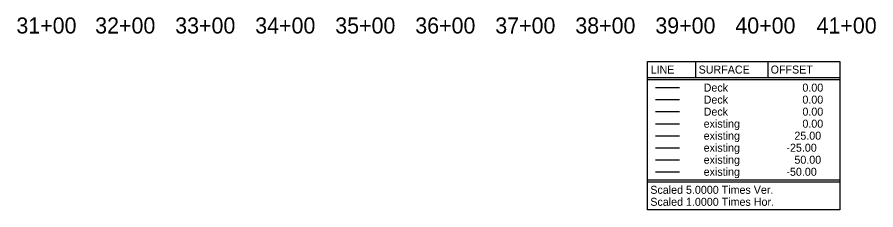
# Model space of a CAD drawing. Extents: x 704834 to 709892, y 372981 to 377533.
# Drawn here: x 708272 to 709346, y 374987 to 375228 of the extents above; entities that cross this region are included whole.
import ezdxf

# ---------------------------------------------------------------- set-up
doc = ezdxf.new("R2010")
doc.units = 0
for name, color, linetype in [('1', 7, 'Continuous'), ('59', 7, 'Continuous'), ('61', 7, 'Continuous'), ('63', 7, 'Continuous'), ('Default_Profile', 7, 'Continuous'), ('Existing', 7, 'Continuous')]:
    doc.layers.add(name, color=color, linetype=linetype)

msp = doc.modelspace()

# ---------------------------------------------------------------- linework, layer by layer
at = {"layer": '59'}
msp.add_line((709070.4, 375139.9), (709100.4, 375139.9), dxfattribs=at)
at = {"layer": '61'}
for p, q in [((709120.4, 375172.4), (709120.4, 375152.4)), ((709210.4, 375172.4), (709210.4, 375152.4)), ((709060.4, 375152.4), (709300.4, 375152.4)), ((709060.4, 375149.9), (709300.4, 375149.9)), ((709060.4, 375024.9), (709300.4, 375024.9)), ((709060.4, 375022.4), (709300.4, 375022.4))]:
    msp.add_line(p, q, dxfattribs=at)
msp.add_lwpolyline([(709060.4, 375172.4), (709300.4, 375172.4), (709300.4, 374987.4), (709060.4, 374987.4)], close=True, dxfattribs=at)
at = {"layer": '63'}
for p, q in [((709070.4, 375079.9), (709100.4, 375079.9)), ((709070.4, 375064.9), (709100.4, 375064.9)), ((709070.4, 375049.9), (709100.4, 375049.9)), ((709070.4, 375034.9), (709100.4, 375034.9))]:
    msp.add_line(p, q, dxfattribs=at)
at = {"layer": 'Default_Profile'}
for p, q in [((709070.4, 375124.9), (709100.4, 375124.9)), ((709070.4, 375109.9), (709100.4, 375109.9))]:
    msp.add_line(p, q, dxfattribs=at)
at = {"layer": 'Existing'}
msp.add_line((709070.4, 375094.9), (709100.4, 375094.9), dxfattribs=at)

# ---------------------------------------------------------------- texts
at = {"layer": '1'}
for s, p in [(' LINE ', (709060.4, 375157.4)), (' SURFACE ', (709120.4, 375157.4)), (' OFFSET ', (709210.4, 375157.4)), ('Deck', (709130.4, 375134.9)), ('0.00', (709253.8, 375134.9)), ('Deck', (709130.4, 375119.9)), ('0.00', (709253.8, 375119.9)), ('Deck', (709130.4, 375104.9)), ('0.00', (709253.8, 375104.9)), ('existing', (709130.4, 375089.9)), ('0.00', (709253.8, 375089.9)), ('existing', (709130.4, 375074.9)), ('25.00', (709243.8, 375074.9)), ('existing', (709130.4, 375059.9)), ('-25.00', (709233.8, 375059.9)), ('existing', (709130.4, 375044.9)), ('50.00', (709243.8, 375044.9)), ('existing', (709130.4, 375029.9)), ('-50.00', (709233.8, 375029.9)), ('Scaled 5.0000 Times Ver.', (709063.7, 375007.4)), ('Scaled 1.0000 Times Hor.', (709063.7, 374992.4))]:
    msp.add_text(s, height=10, dxfattribs=at).set_placement(p)
at = {"layer": '61'}
for s, p in [('31+00', (708271.5, 375207.4)), ('32+00', (708370, 375207.4)), ('33+00', (708470, 375207.4)), ('34+00', (708570, 375207.4)), ('35+00', (708670, 375207.4)), ('36+00', (708770, 375207.4)), ('37+00', (708870, 375207.4)), ('38+00', (708970, 375207.4)), ('39+00', (709070, 375207.4)), ('40+00', (709170, 375207.4)), ('41+00', (709271.5, 375207.4))]:
    msp.add_text(s, height=20, dxfattribs=at).set_placement(p)

doc.saveas('drawing.dxf')
